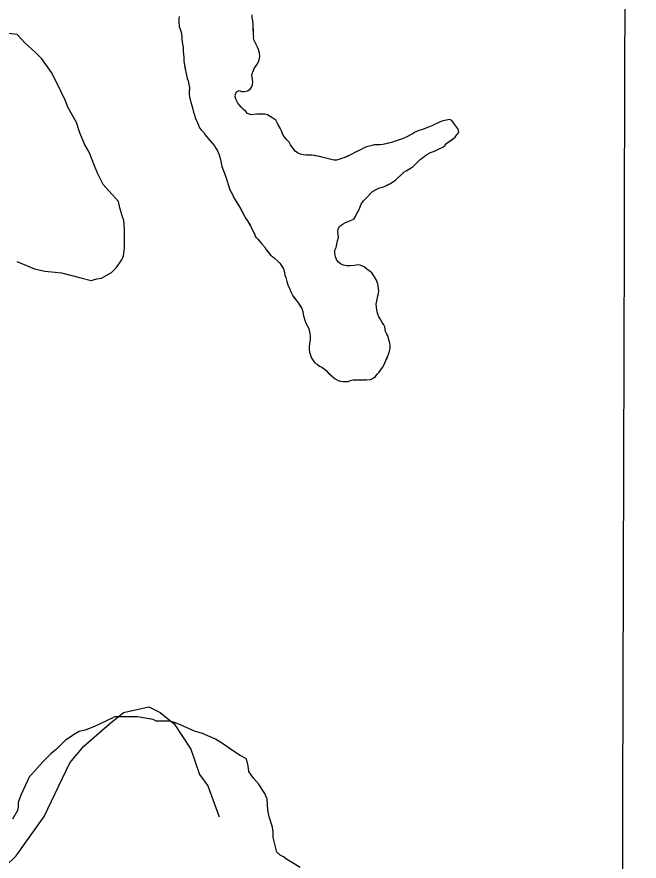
# Model space of a CAD drawing. Extents: x 3172231 to 3210228, y 940198 to 965780.
# Drawn here: x 3180964 to 3181754, y 956390 to 957464 of the extents above; entities that cross this region are included whole.
import ezdxf

# ---------------------------------------------------------------- set-up
doc = ezdxf.new("R2010")
doc.units = 0
for name, color, linetype in [('V-GRID-MAJR', 7, 'Continuous'), ('V-SITE-VEGE', 7, 'Continuous'), ('V-TOPO-SHOR', 7, 'Continuous')]:
    doc.layers.add(name, color=color, linetype=linetype)

msp = doc.modelspace()

# ---------------------------------------------------------------- linework, layer by layer
at = {"layer": 'V-GRID-MAJR'}
msp.add_spline([(3181704.003, 945716.944), (3181720.753, 951778.211), (3181737.509, 957841.425), (3181754.265, 963904.69), (3181754.27, 963906.585)], degree=3, dxfattribs=at)
at = {"layer": 'V-SITE-VEGE'}
for points in [[(3181264.528, 957440.223), (3181264.098, 957451.032), (3181264.131, 957454.72), (3181263.637, 957458.415), (3181262.882, 957462.374), (3181262.654, 957466.328)], [(3181170.14, 957463.996), (3181169.845, 957460.572), (3181169.817, 957457.145), (3181170.292, 957451.345), (3181171.578, 957447.907), (3181173.112, 957442.623), (3181174.066, 957431.547)], [(3181092.91, 957228.998), (3181080.802, 957242.353), (3181073.743, 957250.568), (3181066.73, 957263.877), (3181062.747, 957274.103), (3181055.77, 957291.487), (3181049.748, 957301.731), (3181043.764, 957316.05), (3181039.809, 957329.332), (3181028.773, 957348.79), (3181025.791, 957356.969), (3181014.787, 957379.483), (3181007.773, 957392.793), (3180995.702, 957410.223), (3180987.624, 957418.448), (3180973.471, 957430.804), (3180970.452, 957434.906), (3180964.394, 957441.073), (3180953.195, 957442.195)], [(3181510.206, 957302.841), (3181520.553, 957310.654), (3181522.953, 957313.793), (3181523.484, 957314.316), (3181525.358, 957317.461), (3181524.331, 957320.634), (3181522.515, 957323.548), (3181519.912, 957327.261), (3181516.527, 957331.771), (3181513.377, 957333.116), (3181503.872, 957331.093), (3181499.11, 957329.028), (3181495.137, 957326.956), (3181491.17, 957325.145), (3181486.675, 957323.341), (3181477.684, 957319.997), (3181474.516, 957319.235), (3181470.014, 957316.904), (3181467.1, 957315.086), (3181459.424, 957311.201), (3181453.604, 957308.618), (3181449.373, 957307.076), (3181446.204, 957306.05), (3181443.032, 957305.286), (3181439.593, 957303.738), (3181428.768, 957301.198), (3181425.073, 957300.705), (3181421.123, 957301.004), (3181417.958, 957300.77), (3181413.733, 957299.752), (3181408.185, 957298.22), (3181405.013, 957296.932), (3181400.511, 957294.602), (3181393.102, 957290.979), (3181388.6, 957288.646), (3181385.952, 957287.09), (3181379.341, 957284.513), (3181376.169, 957283.487), (3181372.997, 957282.199), (3181369.826, 957281.437), (3181366.404, 957281.468), (3181352.992, 957284.751), (3181345.631, 957286.661), (3181338.527, 957287.778), (3181331.148, 957287.843), (3181327.99, 957288.136), (3181324.043, 957288.961), (3181320.371, 957290.839), (3181317.227, 957292.975), (3181315.407, 957295.628), (3181313.324, 957298.282), (3181311.501, 957300.932), (3181309.689, 957304.375), (3181306.813, 957307.035), (3181302.906, 957312.077), (3181301.351, 957314.989), (3181300.067, 957318.692), (3181298.515, 957321.867), (3181294.359, 957328.754), (3181292.809, 957332.195), (3181289.141, 957334.599), (3181285.739, 957337.001), (3181282.33, 957338.875), (3181278.913, 957339.961), (3181274.959, 957339.731), (3181268.635, 957339.789), (3181265.204, 957339.293), (3181261.514, 957339.062), (3181257.047, 957340.684), (3181254.7, 957343.34), (3181251.562, 957346.266), (3181246.602, 957351.317), (3181244.782, 957353.967), (3181242.449, 957358.206), (3181241.165, 957361.907), (3181241.722, 957365.327), (3181243.063, 957368.215), (3181246.242, 957369.765), (3181249.658, 957368.682), (3181253.082, 957368.651), (3181257.045, 957369.669), (3181260.223, 957371.486), (3181262.089, 957374.105), (3181263.437, 957377.255), (3181263.47, 957380.943), (3181262.996, 957387.007), (3181262.499, 957390.176), (3181264.385, 957395.165), (3181265.204, 957398.056), (3181269.204, 957403.293), (3181270.812, 957406.175), (3181271.891, 957409.062), (3181272.452, 957413.011), (3181271.969, 957417.758), (3181270.689, 957421.985), (3181269.401, 957425.16), (3181267.848, 957428.598), (3181265.522, 957433.364), (3181264.498, 957436.798), (3181264.776, 957438.639), (3181264.528, 957440.223)], [(3181174.066, 957431.547), (3181175.063, 957425.215), (3181175.016, 957419.945), (3181175.51, 957416.251), (3181175.995, 957411.503), (3181175.958, 957407.551), (3181176.966, 957402.271), (3181178.463, 957393.037), (3181179.223, 957389.34), (3181180.239, 957385.115), (3181181.529, 957382.205), (3181182.541, 957377.451), (3181183.032, 957373.495), (3181182.961, 957365.589), (3181183.188, 957361.373), (3181183.952, 957358.466), (3181184.712, 957355.034), (3181185.994, 957351.069), (3181188.287, 957342.355), (3181189.574, 957338.916), (3181190.331, 957335.22), (3181191.62, 957332.047), (3181193.174, 957329.135), (3181194.464, 957325.961), (3181196.015, 957322.522), (3181197.837, 957320.134), (3181201.231, 957316.415), (3181203.051, 957313.763), (3181206.957, 957308.721), (3181215.047, 957299.689), (3181216.601, 957296.777), (3181218.158, 957294.126), (3181220.74, 957288.306), (3181221.766, 957285.136), (3181222.532, 957282.23), (3181224.297, 957273.517), (3181227.898, 957263.472), (3181229.444, 957259.769), (3181230.464, 957255.808), (3181232.778, 957249.199), (3181234.312, 957244.18), (3181235.6, 957241.005), (3181237.677, 957237.561), (3181241.046, 957230.944), (3181245.984, 957223.257), (3181247.798, 957220.079), (3181252.722, 957210.812), (3181254.796, 957207.105), (3181256.881, 957204.451), (3181262.071, 957195.444), (3181263.617, 957191.479), (3181265.171, 957188.564), (3181267.496, 957183.276), (3181269.847, 957181.144), (3181272.718, 957177.958), (3181274.539, 957175.306), (3181278.455, 957171.054), (3181280.011, 957168.406), (3181286.004, 957160.709), (3181288.621, 957158.842), (3181291.759, 957156.179), (3181295.42, 957152.984), (3181297.769, 957150.59), (3181302.447, 957143.17), (3181303.723, 957138.417), (3181304.481, 957134.985), (3181305.511, 957132.076), (3181306.783, 957127.059), (3181308.325, 957122.828), (3181310.649, 957117.538), (3181311.935, 957114.099), (3181314.526, 957109.069), (3181318.692, 957103.234), (3181321.297, 957100.05), (3181325.977, 957092.892), (3181327.261, 957089.193), (3181327.752, 957085.235), (3181328.516, 957082.33), (3181329.796, 957078.101), (3181330.814, 957074.141), (3181332.633, 957071.224), (3181334.189, 957068.314), (3181335.213, 957065.142), (3181335.969, 957061.183), (3181336.464, 957057.752), (3181336.688, 957053.269), (3181335.584, 957047.748), (3181335.293, 957044.588), (3181335.262, 957041.162), (3181335.756, 957037.467), (3181337.802, 957030.598), (3181340.405, 957026.885), (3181343.008, 957023.438), (3181345.627, 957021.568), (3181348.24, 957019.436), (3181351.128, 957018.095), (3181354.272, 957015.959), (3181356.887, 957013.827), (3181362.111, 957008.508), (3181365.507, 957005.317), (3181368.126, 957003.45)], [(3181368.126, 957003.45), (3181372.061, 957001.305), (3181374.948, 957000.224), (3181378.375, 957000.195), (3181384.695, 956999.876), (3181387.869, 957001.164), (3181391.039, 957002.188), (3181408.167, 957002.037), (3181412.914, 957002.52), (3181416.619, 957004.068), (3181419.273, 957006.415), (3181421.671, 957009.293), (3181424.065, 957011.908), (3181428.334, 957017.667), (3181429.941, 957020.551), (3181431.821, 957024.487), (3181435.59, 957033.412), (3181437.218, 957038.667), (3181438.039, 957042.085), (3181438.07, 957045.512), (3181437.57, 957048.678), (3181436.808, 957051.846), (3181435.018, 957058.187), (3181433.464, 957060.837), (3181432.174, 957063.747), (3181431.432, 957069.287), (3181430.658, 957071.138), (3181429.878, 957072.199), (3181428.057, 957075.113), (3181425.464, 957079.617), (3181423.644, 957082.267), (3181421.837, 957086.764), (3181421.084, 957090.723), (3181420.592, 957094.68), (3181420.359, 957098.106), (3181422.564, 957108.891), (3181423.383, 957112.047), (3181423.674, 957115.205), (3181423.439, 957118.371), (3181422.441, 957124.704), (3181422.181, 957124.97), (3181420.633, 957128.673), (3181418.302, 957133.172), (3181414.919, 957137.946), (3181412.564, 957139.812), (3181408.374, 957142.751), (3181404.974, 957145.677), (3181399.989, 957148.094), (3181396.565, 957148.125), (3181392.604, 957147.373), (3181387.331, 957146.89), (3181383.116, 957146.929), (3181378.907, 957148.018), (3181374.971, 957149.636), (3181372.351, 957151.504), (3181370.271, 957154.42), (3181368.726, 957158.651), (3181367.717, 957163.667), (3181367.748, 957167.091), (3181369.359, 957170.503), (3181371.276, 957178.652), (3181372.37, 957182.861), (3181371.649, 957190.772), (3181371.942, 957193.932), (3181373.552, 957197.08), (3181375.937, 957198.903), (3181378.588, 957200.461), (3181381.5, 957202.016), (3181387.847, 957204.594), (3181391.816, 957206.402), (3181394.218, 957209.806), (3181395.832, 957213.482), (3181397.972, 957216.888), (3181399.317, 957220.038), (3181401.208, 957225.291), (3181404.147, 957229.746), (3181406.805, 957232.357), (3181409.727, 957234.966), (3181412.924, 957238.892), (3181415.847, 957241.499), (3181423.527, 957245.644), (3181430.924, 957247.95), (3181438.338, 957251.837), (3181441.516, 957253.654), (3181444.697, 957255.733), (3181452.408, 957263.304), (3181455.592, 957265.911), (3181458.243, 957267.734), (3181464.604, 957271.627), (3181467.254, 957273.45), (3181472.568, 957278.408), (3181476.294, 957282.064), (3181478.942, 957283.884), (3181481.864, 957286.494), (3181485.311, 957288.834), (3181489.282, 957290.907), (3181493.249, 957292.453), (3181496.159, 957293.743), (3181504.892, 957297.882), (3181507.81, 957300.492), (3181510.206, 957302.841)], [(3180963.837, 957152.72), (3180970.941, 957149.599), (3180986.168, 957143.349), (3180999.386, 957140.172), (3181012.622, 957139.036), (3181020.763, 957137.944), (3181045.163, 957131.609), (3181058.379, 957128.433), (3181065.53, 957130.407), (3181071.652, 957131.372), (3181083.944, 957138.392), (3181090.11, 957144.452), (3181097.334, 957154.576), (3181099.417, 957159.653), (3181100.529, 957169.831), (3181100.674, 957186.133), (3181100.74, 957193.267), (3181099.822, 957204.481), (3181097.838, 957210.613), (3181094.872, 957220.829), (3181092.91, 957228.998)], [(3181289.483, 956427.366), (3181288.521, 956433.487), (3181284.564, 956446.769), (3181282.6, 956454.936), (3181281.709, 956469.21), (3181278.717, 956476.37), (3181270.676, 956488.671), (3181264.627, 956495.857), (3181258.587, 956504.063), (3181257.633, 956511.205), (3181255.677, 956520.392), (3181247.563, 956524.541), (3181236.42, 956531.775), (3181226.294, 956538.998), (3181216.163, 956545.202), (3181199.924, 956552.482), (3181189.762, 956555.63), (3181172.508, 956562.917), (3181165.403, 956566.038), (3181158.288, 956568.139), (3181140.968, 956568.295), (3181136.911, 956570.369), (3181116.562, 956573.609), (3181088.034, 956573.865), (3181084.96, 956571.856), (3181078.818, 956568.856), (3181069.612, 956564.862), (3181063.47, 956561.86), (3181056.312, 956558.868), (3181050.181, 956556.885), (3181043.031, 956554.911), (3181035.863, 956550.899), (3181031.759, 956547.88), (3181025.609, 956543.86), (3181014.302, 956532.754), (3181007.113, 956526.704), (3180996.832, 956516.605), (3180989.627, 956508.522), (3180979.33, 956496.385), (3180977.243, 956491.31), (3180968.938, 956474.062), (3180965.801, 956464.922), (3180965.746, 956458.809), (3180964.689, 956454.741), (3180958.475, 956443.59)], [(3181323.722, 956382.224), (3181306.492, 956392.568), (3181302.445, 956395.663), (3181298.388, 956397.735), (3181294.349, 956401.848), (3181289.42, 956420.233), (3181289.483, 956427.366)]]:
    msp.add_lwpolyline(points, dxfattribs=at)
at = {"layer": 'V-TOPO-SHOR'}
for points in [[(3181352.992, 957284.751), (3181349.838, 957285.57), (3181345.631, 957286.661), (3181342.211, 957287.219), (3181338.527, 957287.778), (3181334.574, 957287.815), (3181331.148, 957287.843), (3181327.99, 957288.136), (3181324.043, 957288.961), (3181320.371, 957290.839), (3181317.227, 957292.975), (3181315.407, 957295.628), (3181313.324, 957298.282), (3181311.501, 957300.932), (3181309.689, 957304.375), (3181306.813, 957307.035), (3181304.991, 957309.423), (3181302.906, 957312.077), (3181301.351, 957314.989), (3181300.067, 957318.69), (3181298.515, 957321.867), (3181296.436, 957325.309), (3181294.359, 957328.754), (3181292.809, 957332.195), (3181289.141, 957334.599), (3181285.737, 957337.001), (3181282.33, 957338.875), (3181278.913, 957339.961), (3181274.959, 957339.731), (3181271.797, 957339.76), (3181268.635, 957339.789), (3181265.204, 957339.293), (3181261.514, 957339.062), (3181257.047, 957340.684), (3181254.7, 957343.34), (3181251.564, 957346.266), (3181248.953, 957348.925), (3181246.602, 957351.317), (3181244.782, 957353.969), (3181242.449, 957358.206), (3181241.165, 957361.907), (3181241.722, 957365.327), (3181243.065, 957368.215), (3181246.242, 957369.765), (3181249.658, 957368.682), (3181253.082, 957368.651), (3181257.045, 957369.669), (3181260.223, 957371.486), (3181262.091, 957374.105), (3181263.437, 957377.255), (3181263.47, 957380.943), (3181262.996, 957387.007), (3181262.499, 957390.176), (3181264.387, 957395.165), (3181265.204, 957398.056), (3181267.07, 957400.409), (3181269.204, 957403.291), (3181270.812, 957406.175), (3181271.891, 957409.062), (3181272.452, 957413.011), (3181271.969, 957417.758), (3181270.689, 957421.985), (3181269.401, 957425.16), (3181267.848, 957428.598), (3181265.52, 957433.364), (3181264.498, 957436.798), (3181264.776, 957438.639), (3181264.528, 957440.223), (3181264.315, 957446.023), (3181264.098, 957451.032), (3181264.131, 957454.72), (3181263.637, 957458.415), (3181262.882, 957462.374), (3181262.654, 957466.328)], [(3181170.14, 957463.996), (3181169.845, 957460.572), (3181169.817, 957457.145), (3181170.292, 957451.345), (3181171.578, 957447.907), (3181173.112, 957442.625), (3181173.591, 957437.349), (3181174.066, 957431.547), (3181175.063, 957425.215), (3181175.016, 957419.945), (3181175.51, 957416.251), (3181175.995, 957411.503), (3181175.958, 957407.551), (3181176.966, 957402.271), (3181177.464, 957399.105)], [(3181177.464, 957399.105), (3181178.463, 957393.037), (3181179.223, 957389.34), (3181180.239, 957385.115), (3181181.529, 957382.205), (3181182.541, 957377.451), (3181183.032, 957373.495), (3181182.993, 957369.28), (3181182.961, 957365.589), (3181183.188, 957361.373), (3181183.952, 957358.466), (3181184.712, 957355.034), (3181185.994, 957351.069), (3181187.265, 957346.051), (3181188.287, 957342.355), (3181189.574, 957338.916), (3181190.331, 957335.22), (3181191.62, 957332.047), (3181193.176, 957329.135), (3181194.464, 957325.961), (3181196.015, 957322.522), (3181197.837, 957320.134), (3181201.231, 957316.415), (3181203.051, 957313.763), (3181204.874, 957311.375), (3181206.957, 957308.721), (3181209.566, 957305.798), (3181211.915, 957303.142), (3181215.047, 957299.689), (3181216.601, 957296.777), (3181218.158, 957294.126), (3181220.74, 957288.306), (3181221.766, 957285.136), (3181222.532, 957282.23), (3181224.297, 957273.517), (3181225.586, 957270.081), (3181227.898, 957263.472), (3181229.444, 957259.769), (3181230.464, 957255.808), (3181232.776, 957249.199), (3181234.312, 957244.18), (3181235.6, 957241.005), (3181237.677, 957237.561), (3181239.231, 957234.384), (3181241.046, 957230.944), (3181244.163, 957226.172), (3181245.984, 957223.257), (3181247.798, 957220.079), (3181249.355, 957217.167), (3181250.909, 957214.252), (3181252.722, 957210.812), (3181254.796, 957207.105), (3181256.881, 957204.451), (3181260.254, 957198.622), (3181262.071, 957195.444), (3181263.617, 957191.479), (3181265.171, 957188.564), (3181267.238, 957183.803), (3181267.496, 957183.274), (3181269.847, 957181.144), (3181272.718, 957177.958), (3181274.539, 957175.306), (3181278.455, 957171.054), (3181280.011, 957168.406), (3181283.919, 957163.364), (3181286.004, 957160.709), (3181288.621, 957158.842), (3181291.759, 957156.179), (3181295.42, 957152.984), (3181297.769, 957150.59), (3181300.108, 957146.881), (3181302.447, 957143.17), (3181303.723, 957138.417), (3181304.481, 957134.985), (3181305.509, 957132.076), (3181306.783, 957127.059), (3181308.325, 957122.828), (3181310.649, 957117.538), (3181311.935, 957114.099), (3181314.526, 957109.069), (3181316.347, 957106.417), (3181318.69, 957103.234), (3181321.297, 957100.05), (3181323.376, 957096.869), (3181325.977, 957092.892), (3181327.261, 957089.191), (3181327.752, 957085.235), (3181328.516, 957082.33), (3181329.796, 957078.101), (3181330.814, 957074.141), (3181332.633, 957071.224), (3181334.189, 957068.314), (3181335.213, 957065.142), (3181335.969, 957061.183), (3181336.464, 957057.752), (3181336.688, 957053.269), (3181335.584, 957047.748), (3181335.293, 957044.588), (3181335.262, 957041.162), (3181335.756, 957037.467), (3181336.78, 957034.033)], [(3181412.924, 957238.89), (3181415.847, 957241.499), (3181418.759, 957243.053), (3181423.527, 957245.644), (3181427.754, 957246.924), (3181430.924, 957247.95), (3181435.426, 957250.283), (3181438.338, 957251.837), (3181441.516, 957253.654), (3181444.697, 957255.733), (3181448.152, 957259.126), (3181452.408, 957263.304), (3181455.592, 957265.911), (3181458.243, 957267.734), (3181461.953, 957270.071), (3181464.604, 957271.627), (3181467.254, 957273.45), (3181472.568, 957278.408), (3181476.292, 957282.064), (3181478.942, 957283.884), (3181481.864, 957286.494), (3181485.311, 957288.834), (3181489.282, 957290.907), (3181493.249, 957292.453), (3181496.159, 957293.743), (3181501.187, 957296.07), (3181504.892, 957297.882), (3181507.812, 957300.492), (3181510.206, 957302.841), (3181513.921, 957305.706), (3181517.104, 957308.049), (3181520.553, 957310.654), (3181522.953, 957313.793), (3181523.484, 957314.316), (3181525.358, 957317.461), (3181524.331, 957320.634), (3181522.513, 957323.548), (3181519.912, 957327.261), (3181516.527, 957331.771), (3181513.377, 957333.116), (3181507.567, 957331.851), (3181503.872, 957331.093), (3181499.11, 957329.028), (3181495.139, 957326.956), (3181491.17, 957325.145), (3181486.675, 957323.341), (3181482.444, 957321.799), (3181477.684, 957319.997), (3181474.516, 957319.235), (3181470.014, 957316.904), (3181467.1, 957315.086), (3181463.924, 957313.533), (3181459.424, 957311.201), (3181453.604, 957308.618), (3181449.373, 957307.076), (3181446.202, 957306.05), (3181443.032, 957305.286), (3181439.593, 957303.738), (3181432.993, 957302.214), (3181428.768, 957301.198), (3181425.073, 957300.705), (3181421.123, 957301.004), (3181417.958, 957300.768), (3181413.733, 957299.752), (3181408.185, 957298.22), (3181405.013, 957296.932), (3181400.511, 957294.602), (3181396.807, 957292.789), (3181393.102, 957290.979), (3181388.6, 957288.646), (3181385.952, 957287.09), (3181382.514, 957285.803), (3181379.341, 957284.513), (3181376.169, 957283.487), (3181372.997, 957282.199), (3181369.826, 957281.437), (3181366.402, 957281.468), (3181352.992, 957284.751)], [(3181336.78, 957034.033), (3181337.802, 957030.598), (3181340.405, 957026.885), (3181343.008, 957023.436), (3181345.627, 957021.568), (3181348.242, 957019.436), (3181351.128, 957018.095), (3181354.272, 957015.959), (3181356.887, 957013.827), (3181359.5, 957011.169), (3181362.111, 957008.508), (3181365.507, 957005.317), (3181368.126, 957003.45), (3181372.061, 957001.305), (3181374.948, 957000.224), (3181378.375, 957000.195), (3181384.695, 956999.876), (3181387.869, 957001.164), (3181391.039, 957002.188), (3181395.256, 957002.151), (3181399.471, 957002.114), (3181402.897, 957002.084), (3181408.167, 957002.037), (3181412.914, 957002.52), (3181416.619, 957004.068), (3181419.273, 957006.415), (3181421.671, 957009.293), (3181424.065, 957011.908), (3181425.933, 957014.525), (3181428.334, 957017.667), (3181429.941, 957020.551), (3181431.821, 957024.487), (3181434.244, 957030.26), (3181435.59, 957033.412), (3181437.218, 957038.667), (3181438.039, 957042.085), (3181438.07, 957045.512), (3181437.57, 957048.678), (3181436.808, 957051.846), (3181435.02, 957058.187), (3181433.984, 957060.04), (3181433.464, 957060.837), (3181432.174, 957063.747), (3181431.432, 957069.287), (3181430.658, 957071.138), (3181429.878, 957072.199), (3181428.057, 957075.113), (3181425.464, 957079.617), (3181423.644, 957082.267), (3181421.837, 957086.764), (3181421.084, 957090.723), (3181420.592, 957094.68), (3181420.359, 957098.108), (3181421.737, 957104.682), (3181422.564, 957108.891), (3181423.383, 957112.047), (3181423.674, 957115.205), (3181423.439, 957118.371), (3181422.941, 957121.537), (3181422.441, 957124.704), (3181422.181, 957124.97), (3181420.633, 957128.673), (3181418.302, 957133.172), (3181415.699, 957136.885), (3181414.919, 957137.948), (3181412.564, 957139.812), (3181408.374, 957142.749), (3181404.974, 957145.677), (3181399.989, 957148.094), (3181396.565, 957148.125), (3181392.604, 957147.371), (3181387.331, 957146.89), (3181383.116, 957146.929), (3181378.907, 957148.018), (3181374.971, 957149.636), (3181372.351, 957151.504), (3181370.271, 957154.42), (3181368.726, 957158.651), (3181367.717, 957163.667), (3181367.748, 957167.091), (3181369.359, 957170.503), (3181371.276, 957178.654), (3181372.37, 957182.861), (3181371.649, 957190.772), (3181371.942, 957193.932), (3181373.552, 957197.08), (3181375.937, 957198.903), (3181378.588, 957200.461), (3181381.5, 957202.016), (3181384.674, 957203.306), (3181387.847, 957204.594), (3181391.816, 957206.402), (3181394.218, 957209.806), (3181395.832, 957213.482), (3181397.972, 957216.888), (3181399.317, 957220.038), (3181401.208, 957225.291), (3181404.147, 957229.746), (3181406.805, 957232.357), (3181409.727, 957234.966), (3181412.924, 957238.89)], [(3180759.179, 956512.124), (3180877.072, 956425.937), (3180909.229, 956404.383), (3180923.51, 956390.032), (3180948.545, 956382.812), (3180962.896, 956397.093), (3180998.809, 956447.11), (3181031.188, 956515.03), (3181049.136, 956536.46), (3181081.417, 956565.012), (3181099.347, 956579.283), (3181131.576, 956586.361), (3181145.874, 956579.168), (3181163.733, 956564.808), (3181185.127, 956532.544), (3181195.785, 956500.307), (3181206.486, 956485.965), (3181220.704, 956446.561)]]:
    msp.add_lwpolyline(points, dxfattribs=at)

doc.saveas('drawing.dxf')
